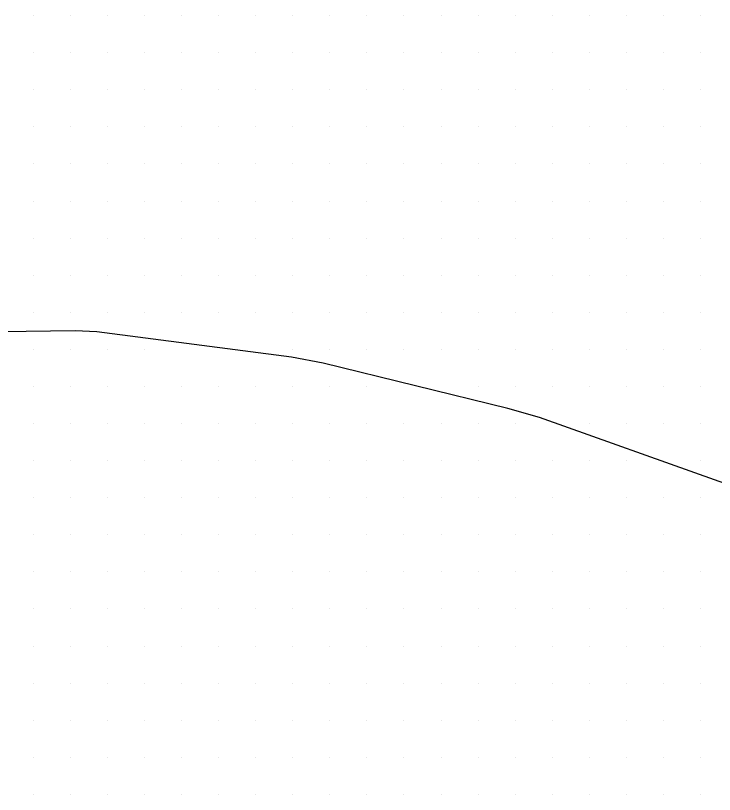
# Model space of a CAD drawing. Extents: x 1762120 to 1766775, y 709485 to 712965.
# Drawn here: x 1766222.6 to 1766269.7, y 710001.2 to 710053.8 of the extents above; entities that cross this region are included whole.
import ezdxf

# ---------------------------------------------------------------- set-up
doc = ezdxf.new("R2010")
doc.units = 0
doc.layers.add('Exist DTM Scan Elevation Point', color=7, linetype='Continuous')
doc.layers.add('Exist Roads EOT', color=7, linetype='Continuous')

msp = doc.modelspace()

# ---------------------------------------------------------------- linework, layer by layer
at = {"layer": 'Exist DTM Scan Elevation Point'}
for p, q in [((1766223.75, 710053.75), (1766223.75, 710053.75)), ((1766226.25, 710053.75), (1766226.25, 710053.75)), ((1766228.75, 710053.75), (1766228.75, 710053.75)), ((1766231.25, 710053.75), (1766231.25, 710053.75)), ((1766233.75, 710053.75), (1766233.75, 710053.75)), ((1766236.25, 710053.75), (1766236.25, 710053.75)), ((1766238.75, 710053.75), (1766238.75, 710053.75)), ((1766241.25, 710053.75), (1766241.25, 710053.75)), ((1766243.75, 710053.75), (1766243.75, 710053.75)), ((1766246.25, 710053.75), (1766246.25, 710053.75)), ((1766248.75, 710053.75), (1766248.75, 710053.75)), ((1766251.25, 710053.75), (1766251.25, 710053.75)), ((1766253.75, 710053.75), (1766253.75, 710053.75)), ((1766256.25, 710053.75), (1766256.25, 710053.75)), ((1766258.75, 710053.75), (1766258.75, 710053.75)), ((1766261.25, 710053.75), (1766261.25, 710053.75)), ((1766263.75, 710053.75), (1766263.75, 710053.75)), ((1766266.25, 710053.75), (1766266.25, 710053.75)), ((1766268.75, 710053.75), (1766268.75, 710053.75)), ((1766223.75, 710051.25), (1766223.75, 710051.25)), ((1766226.25, 710051.25), (1766226.25, 710051.25)), ((1766228.75, 710051.25), (1766228.75, 710051.25)), ((1766231.25, 710051.25), (1766231.25, 710051.25)), ((1766233.75, 710051.25), (1766233.75, 710051.25)), ((1766236.25, 710051.25), (1766236.25, 710051.25)), ((1766238.75, 710051.25), (1766238.75, 710051.25)), ((1766241.25, 710051.25), (1766241.25, 710051.25)), ((1766243.75, 710051.25), (1766243.75, 710051.25)), ((1766246.25, 710051.25), (1766246.25, 710051.25)), ((1766248.75, 710051.25), (1766248.75, 710051.25)), ((1766251.25, 710051.25), (1766251.25, 710051.25)), ((1766253.75, 710051.25), (1766253.75, 710051.25)), ((1766256.25, 710051.25), (1766256.25, 710051.25)), ((1766258.75, 710051.25), (1766258.75, 710051.25)), ((1766261.25, 710051.25), (1766261.25, 710051.25)), ((1766263.75, 710051.25), (1766263.75, 710051.25)), ((1766266.25, 710051.25), (1766266.25, 710051.25)), ((1766268.75, 710051.25), (1766268.75, 710051.25)), ((1766223.75, 710048.75), (1766223.75, 710048.75)), ((1766226.25, 710048.75), (1766226.25, 710048.75)), ((1766228.75, 710048.75), (1766228.75, 710048.75)), ((1766231.25, 710048.75), (1766231.25, 710048.75)), ((1766233.75, 710048.75), (1766233.75, 710048.75)), ((1766236.25, 710048.75), (1766236.25, 710048.75)), ((1766238.75, 710048.75), (1766238.75, 710048.75)), ((1766241.25, 710048.75), (1766241.25, 710048.75)), ((1766243.75, 710048.75), (1766243.75, 710048.75)), ((1766246.25, 710048.75), (1766246.25, 710048.75)), ((1766248.75, 710048.75), (1766248.75, 710048.75)), ((1766251.25, 710048.75), (1766251.25, 710048.75)), ((1766253.75, 710048.75), (1766253.75, 710048.75)), ((1766256.25, 710048.75), (1766256.25, 710048.75)), ((1766258.75, 710048.75), (1766258.75, 710048.75)), ((1766261.25, 710048.75), (1766261.25, 710048.75)), ((1766263.75, 710048.75), (1766263.75, 710048.75)), ((1766266.25, 710048.75), (1766266.25, 710048.75)), ((1766268.75, 710048.75), (1766268.75, 710048.75)), ((1766223.75, 710046.25), (1766223.75, 710046.25)), ((1766226.25, 710046.25), (1766226.25, 710046.25)), ((1766228.75, 710046.25), (1766228.75, 710046.25)), ((1766231.25, 710046.25), (1766231.25, 710046.25)), ((1766233.75, 710046.25), (1766233.75, 710046.25)), ((1766236.25, 710046.25), (1766236.25, 710046.25)), ((1766238.75, 710046.25), (1766238.75, 710046.25)), ((1766241.25, 710046.25), (1766241.25, 710046.25)), ((1766243.75, 710046.25), (1766243.75, 710046.25)), ((1766246.25, 710046.25), (1766246.25, 710046.25)), ((1766248.75, 710046.25), (1766248.75, 710046.25)), ((1766251.25, 710046.25), (1766251.25, 710046.25)), ((1766253.75, 710046.25), (1766253.75, 710046.25)), ((1766256.25, 710046.25), (1766256.25, 710046.25)), ((1766258.75, 710046.25), (1766258.75, 710046.25)), ((1766261.25, 710046.25), (1766261.25, 710046.25)), ((1766263.75, 710046.25), (1766263.75, 710046.25)), ((1766266.25, 710046.25), (1766266.25, 710046.25)), ((1766268.75, 710046.25), (1766268.75, 710046.25)), ((1766223.75, 710043.75), (1766223.75, 710043.75)), ((1766226.25, 710043.75), (1766226.25, 710043.75)), ((1766228.75, 710043.75), (1766228.75, 710043.75)), ((1766231.25, 710043.75), (1766231.25, 710043.75)), ((1766233.75, 710043.75), (1766233.75, 710043.75)), ((1766236.25, 710043.75), (1766236.25, 710043.75)), ((1766238.75, 710043.75), (1766238.75, 710043.75)), ((1766241.25, 710043.75), (1766241.25, 710043.75)), ((1766243.75, 710043.75), (1766243.75, 710043.75)), ((1766246.25, 710043.75), (1766246.25, 710043.75)), ((1766248.75, 710043.75), (1766248.75, 710043.75)), ((1766251.25, 710043.75), (1766251.25, 710043.75)), ((1766253.75, 710043.75), (1766253.75, 710043.75)), ((1766256.25, 710043.75), (1766256.25, 710043.75)), ((1766258.75, 710043.75), (1766258.75, 710043.75)), ((1766261.25, 710043.75), (1766261.25, 710043.75)), ((1766263.75, 710043.75), (1766263.75, 710043.75)), ((1766266.25, 710043.75), (1766266.25, 710043.75)), ((1766268.75, 710043.75), (1766268.75, 710043.75)), ((1766223.75, 710041.25), (1766223.75, 710041.25)), ((1766226.25, 710041.25), (1766226.25, 710041.25)), ((1766228.75, 710041.25), (1766228.75, 710041.25)), ((1766231.25, 710041.25), (1766231.25, 710041.25)), ((1766233.75, 710041.25), (1766233.75, 710041.25)), ((1766236.25, 710041.25), (1766236.25, 710041.25)), ((1766238.75, 710041.25), (1766238.75, 710041.25)), ((1766241.25, 710041.25), (1766241.25, 710041.25)), ((1766243.75, 710041.25), (1766243.75, 710041.25)), ((1766246.25, 710041.25), (1766246.25, 710041.25)), ((1766248.75, 710041.25), (1766248.75, 710041.25)), ((1766251.25, 710041.25), (1766251.25, 710041.25)), ((1766253.75, 710041.25), (1766253.75, 710041.25)), ((1766256.25, 710041.25), (1766256.25, 710041.25)), ((1766258.75, 710041.25), (1766258.75, 710041.25)), ((1766261.25, 710041.25), (1766261.25, 710041.25)), ((1766263.75, 710041.25), (1766263.75, 710041.25)), ((1766266.25, 710041.25), (1766266.25, 710041.25)), ((1766268.75, 710041.25), (1766268.75, 710041.25)), ((1766223.75, 710038.75), (1766223.75, 710038.75)), ((1766226.25, 710038.75), (1766226.25, 710038.75)), ((1766228.75, 710038.75), (1766228.75, 710038.75)), ((1766231.25, 710038.75), (1766231.25, 710038.75)), ((1766233.75, 710038.75), (1766233.75, 710038.75)), ((1766236.25, 710038.75), (1766236.25, 710038.75)), ((1766238.75, 710038.75), (1766238.75, 710038.75)), ((1766241.25, 710038.75), (1766241.25, 710038.75)), ((1766243.75, 710038.75), (1766243.75, 710038.75)), ((1766246.25, 710038.75), (1766246.25, 710038.75)), ((1766248.75, 710038.75), (1766248.75, 710038.75)), ((1766251.25, 710038.75), (1766251.25, 710038.75)), ((1766253.75, 710038.75), (1766253.75, 710038.75)), ((1766256.25, 710038.75), (1766256.25, 710038.75)), ((1766258.75, 710038.75), (1766258.75, 710038.75)), ((1766261.25, 710038.75), (1766261.25, 710038.75)), ((1766263.75, 710038.75), (1766263.75, 710038.75)), ((1766266.25, 710038.75), (1766266.25, 710038.75)), ((1766268.75, 710038.75), (1766268.75, 710038.75)), ((1766223.75, 710036.25), (1766223.75, 710036.25)), ((1766226.25, 710036.25), (1766226.25, 710036.25)), ((1766228.75, 710036.25), (1766228.75, 710036.25)), ((1766231.25, 710036.25), (1766231.25, 710036.25)), ((1766233.75, 710036.25), (1766233.75, 710036.25)), ((1766236.25, 710036.25), (1766236.25, 710036.25)), ((1766238.75, 710036.25), (1766238.75, 710036.25)), ((1766241.25, 710036.25), (1766241.25, 710036.25)), ((1766243.75, 710036.25), (1766243.75, 710036.25)), ((1766246.25, 710036.25), (1766246.25, 710036.25)), ((1766248.75, 710036.25), (1766248.75, 710036.25)), ((1766251.25, 710036.25), (1766251.25, 710036.25)), ((1766253.75, 710036.25), (1766253.75, 710036.25)), ((1766256.25, 710036.25), (1766256.25, 710036.25)), ((1766258.75, 710036.25), (1766258.75, 710036.25)), ((1766261.25, 710036.25), (1766261.25, 710036.25)), ((1766263.75, 710036.25), (1766263.75, 710036.25)), ((1766266.25, 710036.25), (1766266.25, 710036.25)), ((1766268.75, 710036.25), (1766268.75, 710036.25)), ((1766223.75, 710033.75), (1766223.75, 710033.75)), ((1766226.25, 710033.75), (1766226.25, 710033.75)), ((1766228.75, 710033.75), (1766228.75, 710033.75)), ((1766231.25, 710033.75), (1766231.25, 710033.75)), ((1766233.75, 710033.75), (1766233.75, 710033.75)), ((1766236.25, 710033.75), (1766236.25, 710033.75)), ((1766238.75, 710033.75), (1766238.75, 710033.75)), ((1766241.25, 710033.75), (1766241.25, 710033.75)), ((1766243.75, 710033.75), (1766243.75, 710033.75)), ((1766246.25, 710033.75), (1766246.25, 710033.75)), ((1766248.75, 710033.75), (1766248.75, 710033.75)), ((1766251.25, 710033.75), (1766251.25, 710033.75)), ((1766253.75, 710033.75), (1766253.75, 710033.75)), ((1766256.25, 710033.75), (1766256.25, 710033.75)), ((1766258.75, 710033.75), (1766258.75, 710033.75)), ((1766261.25, 710033.75), (1766261.25, 710033.75)), ((1766263.75, 710033.75), (1766263.75, 710033.75)), ((1766266.25, 710033.75), (1766266.25, 710033.75)), ((1766268.75, 710033.75), (1766268.75, 710033.75)), ((1766223.75, 710031.25), (1766223.75, 710031.25)), ((1766226.25, 710031.25), (1766226.25, 710031.25)), ((1766228.75, 710031.25), (1766228.75, 710031.25)), ((1766231.25, 710031.25), (1766231.25, 710031.25)), ((1766241.25, 710031.25), (1766241.25, 710031.25)), ((1766243.75, 710031.25), (1766243.75, 710031.25)), ((1766246.25, 710031.25), (1766246.25, 710031.25)), ((1766248.75, 710031.25), (1766248.75, 710031.25)), ((1766251.25, 710031.25), (1766251.25, 710031.25)), ((1766253.75, 710031.25), (1766253.75, 710031.25)), ((1766256.25, 710031.25), (1766256.25, 710031.25)), ((1766258.75, 710031.25), (1766258.75, 710031.25)), ((1766261.25, 710031.25), (1766261.25, 710031.25)), ((1766263.75, 710031.25), (1766263.75, 710031.25)), ((1766266.25, 710031.25), (1766266.25, 710031.25)), ((1766268.75, 710031.25), (1766268.75, 710031.25)), ((1766223.75, 710028.75), (1766223.75, 710028.75)), ((1766226.25, 710028.75), (1766226.25, 710028.75)), ((1766228.75, 710028.75), (1766228.75, 710028.75)), ((1766231.25, 710028.75), (1766231.25, 710028.75)), ((1766233.75, 710028.75), (1766233.75, 710028.75)), ((1766236.25, 710028.75), (1766236.25, 710028.75)), ((1766238.75, 710028.75), (1766238.75, 710028.75)), ((1766241.25, 710028.75), (1766241.25, 710028.75)), ((1766243.75, 710028.75), (1766243.75, 710028.75)), ((1766246.25, 710028.75), (1766246.25, 710028.75)), ((1766253.75, 710028.75), (1766253.75, 710028.75)), ((1766256.25, 710028.75), (1766256.25, 710028.75)), ((1766258.75, 710028.75), (1766258.75, 710028.75)), ((1766261.25, 710028.75), (1766261.25, 710028.75)), ((1766263.75, 710028.75), (1766263.75, 710028.75)), ((1766266.25, 710028.75), (1766266.25, 710028.75)), ((1766268.75, 710028.75), (1766268.75, 710028.75)), ((1766223.75, 710026.25), (1766223.75, 710026.25)), ((1766226.25, 710026.25), (1766226.25, 710026.25)), ((1766228.75, 710026.25), (1766228.75, 710026.25)), ((1766231.25, 710026.25), (1766231.25, 710026.25)), ((1766233.75, 710026.25), (1766233.75, 710026.25)), ((1766236.25, 710026.25), (1766236.25, 710026.25)), ((1766238.75, 710026.25), (1766238.75, 710026.25)), ((1766241.25, 710026.25), (1766241.25, 710026.25)), ((1766243.75, 710026.25), (1766243.75, 710026.25)), ((1766246.25, 710026.25), (1766246.25, 710026.25)), ((1766248.75, 710026.25), (1766248.75, 710026.25)), ((1766251.25, 710026.25), (1766251.25, 710026.25)), ((1766253.75, 710026.25), (1766253.75, 710026.25)), ((1766256.25, 710026.25), (1766256.25, 710026.25)), ((1766261.25, 710026.25), (1766261.25, 710026.25)), ((1766263.75, 710026.25), (1766263.75, 710026.25)), ((1766266.25, 710026.25), (1766266.25, 710026.25)), ((1766268.75, 710026.25), (1766268.75, 710026.25)), ((1766223.75, 710023.75), (1766223.75, 710023.75)), ((1766226.25, 710023.75), (1766226.25, 710023.75)), ((1766228.75, 710023.75), (1766228.75, 710023.75)), ((1766231.25, 710023.75), (1766231.25, 710023.75)), ((1766233.75, 710023.75), (1766233.75, 710023.75)), ((1766236.25, 710023.75), (1766236.25, 710023.75)), ((1766238.75, 710023.75), (1766238.75, 710023.75)), ((1766241.25, 710023.75), (1766241.25, 710023.75)), ((1766243.75, 710023.75), (1766243.75, 710023.75)), ((1766246.25, 710023.75), (1766246.25, 710023.75)), ((1766248.75, 710023.75), (1766248.75, 710023.75)), ((1766251.25, 710023.75), (1766251.25, 710023.75)), ((1766253.75, 710023.75), (1766253.75, 710023.75)), ((1766256.25, 710023.75), (1766256.25, 710023.75)), ((1766258.75, 710023.75), (1766258.75, 710023.75)), ((1766261.25, 710023.75), (1766261.25, 710023.75)), ((1766263.75, 710023.75), (1766263.75, 710023.75)), ((1766268.75, 710023.75), (1766268.75, 710023.75)), ((1766223.75, 710021.25), (1766223.75, 710021.25)), ((1766226.25, 710021.25), (1766226.25, 710021.25)), ((1766228.75, 710021.25), (1766228.75, 710021.25)), ((1766231.25, 710021.25), (1766231.25, 710021.25)), ((1766233.75, 710021.25), (1766233.75, 710021.25)), ((1766236.25, 710021.25), (1766236.25, 710021.25)), ((1766238.75, 710021.25), (1766238.75, 710021.25)), ((1766241.25, 710021.25), (1766241.25, 710021.25)), ((1766243.75, 710021.25), (1766243.75, 710021.25)), ((1766246.25, 710021.25), (1766246.25, 710021.25)), ((1766248.75, 710021.25), (1766248.75, 710021.25)), ((1766251.25, 710021.25), (1766251.25, 710021.25)), ((1766253.75, 710021.25), (1766253.75, 710021.25)), ((1766256.25, 710021.25), (1766256.25, 710021.25)), ((1766258.75, 710021.25), (1766258.75, 710021.25)), ((1766261.25, 710021.25), (1766261.25, 710021.25)), ((1766263.75, 710021.25), (1766263.75, 710021.25)), ((1766266.25, 710021.25), (1766266.25, 710021.25)), ((1766268.75, 710021.25), (1766268.75, 710021.25)), ((1766223.75, 710018.75), (1766223.75, 710018.75)), ((1766226.25, 710018.75), (1766226.25, 710018.75)), ((1766228.75, 710018.75), (1766228.75, 710018.75)), ((1766231.25, 710018.75), (1766231.25, 710018.75)), ((1766233.75, 710018.75), (1766233.75, 710018.75)), ((1766236.25, 710018.75), (1766236.25, 710018.75)), ((1766238.75, 710018.75), (1766238.75, 710018.75)), ((1766241.25, 710018.75), (1766241.25, 710018.75)), ((1766243.75, 710018.75), (1766243.75, 710018.75)), ((1766246.25, 710018.75), (1766246.25, 710018.75)), ((1766248.75, 710018.75), (1766248.75, 710018.75)), ((1766251.25, 710018.75), (1766251.25, 710018.75)), ((1766253.75, 710018.75), (1766253.75, 710018.75)), ((1766256.25, 710018.75), (1766256.25, 710018.75)), ((1766258.75, 710018.75), (1766258.75, 710018.75)), ((1766261.25, 710018.75), (1766261.25, 710018.75)), ((1766263.75, 710018.75), (1766263.75, 710018.75)), ((1766266.25, 710018.75), (1766266.25, 710018.75)), ((1766268.75, 710018.75), (1766268.75, 710018.75)), ((1766223.75, 710016.25), (1766223.75, 710016.25)), ((1766226.25, 710016.25), (1766226.25, 710016.25)), ((1766228.75, 710016.25), (1766228.75, 710016.25)), ((1766231.25, 710016.25), (1766231.25, 710016.25)), ((1766233.75, 710016.25), (1766233.75, 710016.25)), ((1766236.25, 710016.25), (1766236.25, 710016.25)), ((1766238.75, 710016.25), (1766238.75, 710016.25)), ((1766241.25, 710016.25), (1766241.25, 710016.25)), ((1766243.75, 710016.25), (1766243.75, 710016.25)), ((1766246.25, 710016.25), (1766246.25, 710016.25)), ((1766248.75, 710016.25), (1766248.75, 710016.25)), ((1766251.25, 710016.25), (1766251.25, 710016.25)), ((1766253.75, 710016.25), (1766253.75, 710016.25)), ((1766256.25, 710016.25), (1766256.25, 710016.25)), ((1766258.75, 710016.25), (1766258.75, 710016.25)), ((1766261.25, 710016.25), (1766261.25, 710016.25)), ((1766263.75, 710016.25), (1766263.75, 710016.25)), ((1766266.25, 710016.25), (1766266.25, 710016.25)), ((1766268.75, 710016.25), (1766268.75, 710016.25)), ((1766223.75, 710013.75), (1766223.75, 710013.75)), ((1766226.25, 710013.75), (1766226.25, 710013.75)), ((1766228.75, 710013.75), (1766228.75, 710013.75)), ((1766231.25, 710013.75), (1766231.25, 710013.75)), ((1766233.75, 710013.75), (1766233.75, 710013.75)), ((1766236.25, 710013.75), (1766236.25, 710013.75)), ((1766238.75, 710013.75), (1766238.75, 710013.75)), ((1766241.25, 710013.75), (1766241.25, 710013.75)), ((1766243.75, 710013.75), (1766243.75, 710013.75)), ((1766246.25, 710013.75), (1766246.25, 710013.75)), ((1766248.75, 710013.75), (1766248.75, 710013.75)), ((1766251.25, 710013.75), (1766251.25, 710013.75)), ((1766253.75, 710013.75), (1766253.75, 710013.75)), ((1766256.25, 710013.75), (1766256.25, 710013.75)), ((1766258.75, 710013.75), (1766258.75, 710013.75)), ((1766261.25, 710013.75), (1766261.25, 710013.75)), ((1766263.75, 710013.75), (1766263.75, 710013.75)), ((1766266.25, 710013.75), (1766266.25, 710013.75)), ((1766268.75, 710013.75), (1766268.75, 710013.75)), ((1766223.75, 710011.25), (1766223.75, 710011.25)), ((1766226.25, 710011.25), (1766226.25, 710011.25)), ((1766228.75, 710011.25), (1766228.75, 710011.25)), ((1766231.25, 710011.25), (1766231.25, 710011.25)), ((1766233.75, 710011.25), (1766233.75, 710011.25)), ((1766236.25, 710011.25), (1766236.25, 710011.25)), ((1766238.75, 710011.25), (1766238.75, 710011.25)), ((1766241.25, 710011.25), (1766241.25, 710011.25)), ((1766243.75, 710011.25), (1766243.75, 710011.25)), ((1766246.25, 710011.25), (1766246.25, 710011.25)), ((1766248.75, 710011.25), (1766248.75, 710011.25)), ((1766251.25, 710011.25), (1766251.25, 710011.25)), ((1766253.75, 710011.25), (1766253.75, 710011.25)), ((1766256.25, 710011.25), (1766256.25, 710011.25)), ((1766258.75, 710011.25), (1766258.75, 710011.25)), ((1766261.25, 710011.25), (1766261.25, 710011.25)), ((1766263.75, 710011.25), (1766263.75, 710011.25)), ((1766266.25, 710011.25), (1766266.25, 710011.25)), ((1766268.75, 710011.25), (1766268.75, 710011.25)), ((1766223.75, 710008.75), (1766223.75, 710008.75)), ((1766226.25, 710008.75), (1766226.25, 710008.75)), ((1766228.75, 710008.75), (1766228.75, 710008.75)), ((1766231.25, 710008.75), (1766231.25, 710008.75)), ((1766233.75, 710008.75), (1766233.75, 710008.75)), ((1766236.25, 710008.75), (1766236.25, 710008.75)), ((1766238.75, 710008.75), (1766238.75, 710008.75)), ((1766241.25, 710008.75), (1766241.25, 710008.75)), ((1766243.75, 710008.75), (1766243.75, 710008.75)), ((1766246.25, 710008.75), (1766246.25, 710008.75)), ((1766248.75, 710008.75), (1766248.75, 710008.75)), ((1766251.25, 710008.75), (1766251.25, 710008.75)), ((1766253.75, 710008.75), (1766253.75, 710008.75)), ((1766256.25, 710008.75), (1766256.25, 710008.75)), ((1766258.75, 710008.75), (1766258.75, 710008.75)), ((1766261.25, 710008.75), (1766261.25, 710008.75)), ((1766263.75, 710008.75), (1766263.75, 710008.75)), ((1766266.25, 710008.75), (1766266.25, 710008.75)), ((1766268.75, 710008.75), (1766268.75, 710008.75)), ((1766223.75, 710006.25), (1766223.75, 710006.25)), ((1766226.25, 710006.25), (1766226.25, 710006.25)), ((1766228.75, 710006.25), (1766228.75, 710006.25)), ((1766231.25, 710006.25), (1766231.25, 710006.25)), ((1766233.75, 710006.25), (1766233.75, 710006.25)), ((1766236.25, 710006.25), (1766236.25, 710006.25)), ((1766238.75, 710006.25), (1766238.75, 710006.25)), ((1766241.25, 710006.25), (1766241.25, 710006.25)), ((1766243.75, 710006.25), (1766243.75, 710006.25)), ((1766246.25, 710006.25), (1766246.25, 710006.25)), ((1766248.75, 710006.25), (1766248.75, 710006.25)), ((1766251.25, 710006.25), (1766251.25, 710006.25)), ((1766253.75, 710006.25), (1766253.75, 710006.25)), ((1766256.25, 710006.25), (1766256.25, 710006.25)), ((1766258.75, 710006.25), (1766258.75, 710006.25)), ((1766261.25, 710006.25), (1766261.25, 710006.25)), ((1766263.75, 710006.25), (1766263.75, 710006.25)), ((1766266.25, 710006.25), (1766266.25, 710006.25)), ((1766268.75, 710006.25), (1766268.75, 710006.25)), ((1766223.75, 710003.75), (1766223.75, 710003.75)), ((1766226.25, 710003.75), (1766226.25, 710003.75)), ((1766228.75, 710003.75), (1766228.75, 710003.75)), ((1766231.25, 710003.75), (1766231.25, 710003.75)), ((1766233.75, 710003.75), (1766233.75, 710003.75)), ((1766236.25, 710003.75), (1766236.25, 710003.75)), ((1766238.75, 710003.75), (1766238.75, 710003.75)), ((1766241.25, 710003.75), (1766241.25, 710003.75)), ((1766243.75, 710003.75), (1766243.75, 710003.75)), ((1766246.25, 710003.75), (1766246.25, 710003.75)), ((1766248.75, 710003.75), (1766248.75, 710003.75)), ((1766251.25, 710003.75), (1766251.25, 710003.75)), ((1766253.75, 710003.75), (1766253.75, 710003.75)), ((1766256.25, 710003.75), (1766256.25, 710003.75)), ((1766258.75, 710003.75), (1766258.75, 710003.75)), ((1766261.25, 710003.75), (1766261.25, 710003.75)), ((1766263.75, 710003.75), (1766263.75, 710003.75)), ((1766266.25, 710003.75), (1766266.25, 710003.75)), ((1766268.75, 710003.75), (1766268.75, 710003.75)), ((1766223.75, 710001.25), (1766223.75, 710001.25)), ((1766226.25, 710001.25), (1766226.25, 710001.25)), ((1766228.75, 710001.25), (1766228.75, 710001.25)), ((1766231.25, 710001.25), (1766231.25, 710001.25)), ((1766233.75, 710001.25), (1766233.75, 710001.25)), ((1766236.25, 710001.25), (1766236.25, 710001.25)), ((1766238.75, 710001.25), (1766238.75, 710001.25)), ((1766241.25, 710001.25), (1766241.25, 710001.25)), ((1766243.75, 710001.25), (1766243.75, 710001.25)), ((1766246.25, 710001.25), (1766246.25, 710001.25)), ((1766248.75, 710001.25), (1766248.75, 710001.25)), ((1766251.25, 710001.25), (1766251.25, 710001.25)), ((1766253.75, 710001.25), (1766253.75, 710001.25)), ((1766256.25, 710001.25), (1766256.25, 710001.25)), ((1766258.75, 710001.25), (1766258.75, 710001.25)), ((1766261.25, 710001.25), (1766261.25, 710001.25)), ((1766263.75, 710001.25), (1766263.75, 710001.25)), ((1766266.25, 710001.25), (1766266.25, 710001.25)), ((1766268.75, 710001.25), (1766268.75, 710001.25))]:
    msp.add_line(p, q, dxfattribs=at)
at = {"layer": 'Exist Roads EOT'}
msp.add_lwpolyline([(1766285.681, 710014.987), (1766283.624, 710015.998), (1766271.973, 710021.639), (1766269.988, 710022.349), (1766257.895, 710026.652), (1766255.757, 710027.257), (1766243.314, 710030.324), (1766241.16, 710030.721), (1766228.044, 710032.435), (1766226.587, 710032.503), (1766213.328, 710032.329), (1766211.151, 710032.076), (1766205.536, 710031.154)], dxfattribs=at)

doc.saveas('drawing.dxf')
